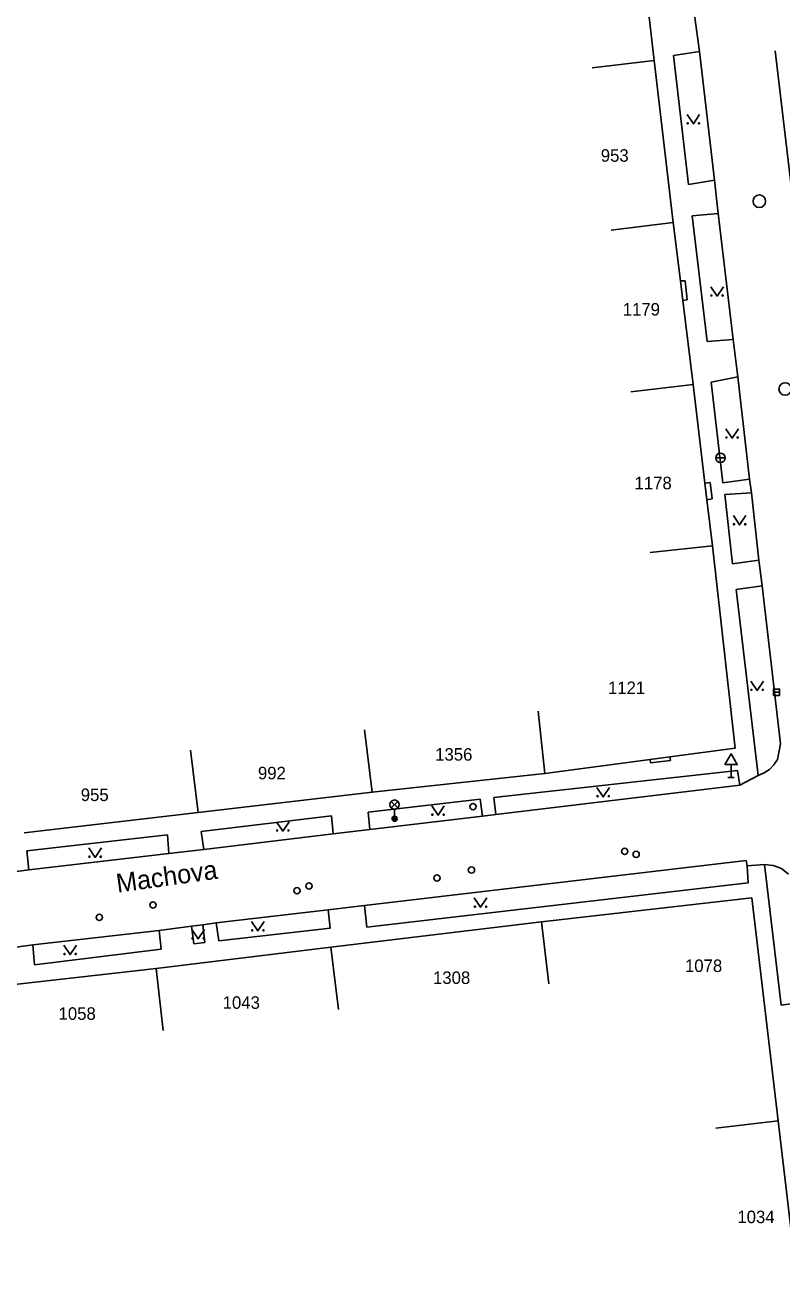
# Model space of a CAD drawing. Extents: x -539515 to -538098, y -1182060 to -1180157.
# Drawn here: x -539279.3 to -539218.8, y -1180478.7 to -1180378.2 of the extents above; entities that cross this region are included whole.
import ezdxf

# ---------------------------------------------------------------- set-up
doc = ezdxf.new("R2010")
doc.units = 0
for name, color, linetype in [('Vrstva 1', 7, 'Continuous'), ('Vrstva 13', 7, 'Continuous'), ('Vrstva 27', 7, 'Continuous'), ('Vrstva 28', 7, 'Continuous'), ('Vrstva 31', 7, 'Continuous'), ('Vrstva 33', 7, 'Continuous'), ('Vrstva 34', 7, 'Continuous'), ('Vrstva 35', 7, 'Continuous'), ('Vrstva 36', 7, 'Continuous'), ('Vrstva 47', 7, 'Continuous'), ('Vrstva 49', 7, 'Continuous'), ('Vrstva 88', 7, 'Continuous')]:
    doc.layers.add(name, color=color, linetype=linetype)

msp = doc.modelspace()

# ---------------------------------------------------------------- linework, layer by layer
at = {"layer": 'Vrstva 1'}
for p, q in [((-539230.52, -1180368.063), (-539229.021, -1180381.047)), ((-539229.021, -1180381.047), (-539233.986, -1180381.633)), ((-539229.021, -1180381.047), (-539227.5, -1180393.977)), ((-539227.5, -1180393.977), (-539232.46, -1180394.602)), ((-539227.5, -1180393.977), (-539226.926, -1180398.648)), ((-539226.55, -1180398.641), (-539226.926, -1180398.648)), ((-539226.926, -1180398.648), (-539226.733, -1180400.222)), ((-539226.4, -1180400.156), (-539226.55, -1180398.641)), ((-539226.733, -1180400.222), (-539226.4, -1180400.156)), ((-539226.733, -1180400.222), (-539225.91, -1180406.922)), ((-539225.91, -1180406.922), (-539230.876, -1180407.508)), ((-539225.91, -1180406.922), (-539224.967, -1180414.816)), ((-539224.55, -1180414.75), (-539224.967, -1180414.816)), ((-539224.4, -1180416.07), (-539224.55, -1180414.75)), ((-539224.967, -1180414.816), (-539224.808, -1180416.144)), ((-539224.808, -1180416.144), (-539224.4, -1180416.07)), ((-539224.808, -1180416.144), (-539224.37, -1180419.813)), ((-539224.37, -1180419.813), (-539229.34, -1180420.359)), ((-539224.37, -1180419.813), (-539222.56, -1180435.977)), ((-539237.77, -1180438), (-539238.298, -1180433.031)), ((-539251.55, -1180439.49), (-539252.172, -1180434.523)), ((-539265.45, -1180441.12), (-539266.072, -1180436.148)), ((-539227.78, -1180436.671), (-539229.348, -1180436.88)), ((-539222.56, -1180435.977), (-539227.78, -1180436.671)), ((-539227.72, -1180436.961), (-539227.78, -1180436.671)), ((-539229.348, -1180436.88), (-539237.77, -1180438)), ((-539229.348, -1180436.88), (-539229.311, -1180437.156)), ((-539229.311, -1180437.156), (-539227.72, -1180436.961)), ((-539237.77, -1180438), (-539251.55, -1180439.49)), ((-539251.55, -1180439.49), (-539265.45, -1180441.12)), ((-539265.45, -1180441.12), (-539279.35, -1180442.75)), ((-539221.22, -1180447.93), (-539238.03, -1180449.852)), ((-539219.12, -1180465.758), (-539221.22, -1180447.93)), ((-539238.03, -1180449.852), (-539254.85, -1180451.883)), ((-539238.03, -1180449.852), (-539237.435, -1180454.813)), ((-539254.85, -1180451.883), (-539268.82, -1180453.57)), ((-539254.85, -1180451.883), (-539254.254, -1180456.844)), ((-539268.82, -1180453.57), (-539281.81, -1180455.047)), ((-539268.82, -1180453.57), (-539268.258, -1180458.539)), ((-539219.12, -1180465.758), (-539224.086, -1180466.344)), ((-539217.46, -1180479.75), (-539219.12, -1180465.758))]:
    msp.add_line(p, q, dxfattribs=at)
at = {"layer": 'Vrstva 13'}
for p, q in [((-539225.39, -1180380.328), (-539227.48, -1180380.656)), ((-539227.48, -1180380.656), (-539226.28, -1180390.953)), ((-539226.28, -1180390.953), (-539224.21, -1180390.602)), ((-539223.9, -1180393.258), (-539225.99, -1180393.461)), ((-539225.99, -1180393.461), (-539224.8, -1180403.492)), ((-539224.8, -1180403.492), (-539222.71, -1180403.328)), ((-539222.35, -1180406.32), (-539224.47, -1180406.742)), ((-539224.47, -1180406.742), (-539223.53, -1180414.781)), ((-539223.53, -1180414.781), (-539221.4, -1180414.5)), ((-539221.25, -1180415.594), (-539223.37, -1180415.711)), ((-539223.37, -1180415.711), (-539222.76, -1180421.258)), ((-539222.76, -1180421.258), (-539220.66, -1180420.961)), ((-539220.4, -1180423), (-539222.47, -1180423.313)), ((-539222.47, -1180423.313), (-539220.72, -1180438.156)), ((-539222.36, -1180437.773), (-539241.82, -1180439.922)), ((-539222.18, -1180438.938), (-539222.36, -1180437.773)), ((-539242.93, -1180440.063), (-539251.88, -1180441.094)), ((-539242.74, -1180441.398), (-539242.93, -1180440.063)), ((-539241.82, -1180439.922), (-539241.66, -1180441.289)), ((-539254.8, -1180441.391), (-539265.21, -1180442.641)), ((-539254.66, -1180442.813), (-539254.8, -1180441.391)), ((-539251.88, -1180441.094), (-539251.74, -1180442.469)), ((-539265.21, -1180442.641), (-539265.01, -1180444.07)), ((-539267.9, -1180442.898), (-539279.14, -1180444.188)), ((-539267.79, -1180444.383), (-539267.9, -1180442.898)), ((-539279.14, -1180444.188), (-539278.97, -1180445.688)), ((-539221.59, -1180445.383), (-539221.51, -1180446.742)), ((-539218.88, -1180456.508), (-539220.22, -1180445.273)), ((-539221.51, -1180446.742), (-539251.98, -1180450.273)), ((-539255.08, -1180448.891), (-539254.9, -1180450.352)), ((-539251.98, -1180450.273), (-539252.16, -1180448.547)), ((-539268.58, -1180450.531), (-539268.4, -1180452.031)), ((-539265.98, -1180450.203), (-539265.79, -1180451.602)), ((-539265.069, -1180450.08), (-539264.93, -1180451.492)), ((-539263.79, -1180451.367), (-539264.02, -1180449.938)), ((-539254.9, -1180450.352), (-539263.79, -1180451.367)), ((-539278.52, -1180453.281), (-539278.66, -1180451.688)), ((-539264.93, -1180451.492), (-539265.79, -1180451.602)), ((-539268.4, -1180452.031), (-539278.52, -1180453.281)), ((-539216.6, -1180456.188), (-539218.88, -1180456.508))]:
    msp.add_line(p, q, dxfattribs=at)
at = {"layer": 'Vrstva 27'}
msp.add_line((-539219.5, -1180431.51), (-539219, -1180431.51), dxfattribs=at)
msp.add_lwpolyline([(-539219.5, -1180431.76), (-539219, -1180431.76), (-539219, -1180431.26), (-539219.5, -1180431.26)], close=True, dxfattribs=at)
for centre in [(-539220.62, -1180392.289), (-539218.56, -1180407.29)]:
    msp.add_circle(centre, 0.5, dxfattribs=at)
at = {"layer": 'Vrstva 28'}
for centre in [(-539231.38, -1180444.227), (-539243.62, -1180445.711), (-539256.59, -1180446.992), (-539246.37, -1180446.359), (-539257.55, -1180447.367), (-539269.07, -1180448.5), (-539273.35, -1180449.5)]:
    msp.add_circle(centre, 0.25, dxfattribs=at)
at = {"layer": 'Vrstva 31'}
for centre in [(-539243.49, -1180440.648), (-539230.46, -1180444.469)]:
    msp.add_circle(centre, 0.25, dxfattribs=at)
at = {"layer": 'Vrstva 33'}
for p, q in [((-539250.025, -1180440.757), (-539249.495, -1180440.227)), ((-539250.025, -1180440.227), (-539249.495, -1180440.757)), ((-539249.76, -1180440.867), (-539249.76, -1180441.617))]:
    msp.add_line(p, q, dxfattribs=at)
for centre, radius in [((-539249.76, -1180440.492), 0.375), ((-539249.76, -1180441.617), 0.2), ((-539249.76, -1180441.617), 0.145), ((-539249.76, -1180441.617), 0.0876)]:
    msp.add_circle(centre, radius, dxfattribs=at)
at = {"layer": 'Vrstva 34'}
for p, q in [((-539222.88, -1180437.295), (-539222.88, -1180438.313)), ((-539223.13, -1180438.313), (-539222.63, -1180438.313))]:
    msp.add_line(p, q, dxfattribs=at)
msp.add_lwpolyline([(-539223.38, -1180437.295), (-539222.38, -1180437.295), (-539222.88, -1180436.429)], close=True, dxfattribs=at)
at = {"layer": 'Vrstva 35'}
msp.add_line((-539224.102, -1180412.79), (-539223.352, -1180412.79), dxfattribs=at)
msp.add_circle((-539223.727, -1180412.79), 0.375, dxfattribs=at)
at = {"layer": 'Vrstva 36'}
for points in [[(-539226.394, -1180385.367), (-539225.894, -1180386.117), (-539225.394, -1180385.367)], [(-539224.494, -1180399.117), (-539223.994, -1180399.867), (-539223.494, -1180399.117)], [(-539223.294, -1180410.461), (-539222.794, -1180411.211), (-539222.294, -1180410.461)], [(-539222.694, -1180417.391), (-539222.194, -1180418.141), (-539221.694, -1180417.391)], [(-539221.295, -1180430.617), (-539220.795, -1180431.367), (-539220.295, -1180430.617)], [(-539233.593, -1180439.117), (-539233.093, -1180439.867), (-539232.593, -1180439.117)], [(-539246.79, -1180440.594), (-539246.29, -1180441.344), (-539245.79, -1180440.594)], [(-539259.188, -1180441.852), (-539258.688, -1180442.602), (-539258.188, -1180441.852)], [(-539274.186, -1180443.953), (-539273.686, -1180444.703), (-539273.186, -1180443.953)], [(-539243.391, -1180447.938), (-539242.891, -1180448.688), (-539242.391, -1180447.938)], [(-539261.187, -1180449.828), (-539260.687, -1180450.578), (-539260.187, -1180449.828)], [(-539265.955, -1180450.469), (-539265.455, -1180451.219), (-539264.955, -1180450.469)], [(-539276.186, -1180451.719), (-539275.686, -1180452.469), (-539275.186, -1180451.719)]]:
    msp.add_lwpolyline(points, dxfattribs=at)
for centre in [(-539226.344, -1180386.067), (-539225.445, -1180386.067), (-539224.444, -1180399.817), (-539223.545, -1180399.817), (-539223.244, -1180411.161), (-539222.345, -1180411.161), (-539222.644, -1180418.091), (-539221.745, -1180418.091), (-539221.245, -1180431.317), (-539220.346, -1180431.317), (-539233.543, -1180439.817), (-539232.644, -1180439.817), (-539246.74, -1180441.294), (-539245.841, -1180441.294), (-539259.138, -1180442.552), (-539258.239, -1180442.552), (-539274.136, -1180444.653), (-539273.237, -1180444.653), (-539243.341, -1180448.638), (-539242.442, -1180448.638), (-539261.137, -1180450.528), (-539260.238, -1180450.528), (-539265.905, -1180451.169), (-539265.006, -1180451.169), (-539276.136, -1180452.419), (-539275.237, -1180452.419)]:
    msp.add_circle(centre, 0.05, dxfattribs=at)
at = {"layer": 'Vrstva 88'}
for p, q in [((-539225.88, -1180376.844), (-539225.39, -1180380.328)), ((-539224.21, -1180390.602), (-539225.39, -1180380.328)), ((-539217.32, -1180397.33), (-539219.36, -1180380.27)), ((-539224.21, -1180390.602), (-539223.9, -1180393.258)), ((-539222.71, -1180403.328), (-539223.9, -1180393.258)), ((-539222.71, -1180403.328), (-539222.35, -1180406.32)), ((-539221.4, -1180414.5), (-539222.35, -1180406.32)), ((-539221.4, -1180414.5), (-539221.25, -1180415.594)), ((-539220.66, -1180420.961), (-539221.25, -1180415.594)), ((-539220.66, -1180420.961), (-539220.4, -1180423)), ((-539218.94, -1180435.641), (-539220.4, -1180423)), ((-539219.17, -1180436.883), (-539218.94, -1180435.641)), ((-539219.816, -1180437.676), (-539220.244, -1180437.961)), ((-539219.453, -1180437.312), (-539219.816, -1180437.676)), ((-539219.17, -1180436.883), (-539219.453, -1180437.312)), ((-539220.72, -1180438.156), (-539222.18, -1180438.938)), ((-539220.244, -1180437.961), (-539220.72, -1180438.156)), ((-539241.66, -1180441.289), (-539222.18, -1180438.938)), ((-539251.74, -1180442.469), (-539242.74, -1180441.398)), ((-539241.66, -1180441.289), (-539242.74, -1180441.398)), ((-539265.01, -1180444.07), (-539254.66, -1180442.813)), ((-539251.74, -1180442.469), (-539254.66, -1180442.813)), ((-539278.97, -1180445.688), (-539267.79, -1180444.383)), ((-539265.01, -1180444.07), (-539267.79, -1180444.383)), ((-539278.97, -1180445.688), (-539281.58, -1180446.039)), ((-539252.16, -1180448.547), (-539221.67, -1180444.961)), ((-539221.67, -1180444.961), (-539221.59, -1180445.383)), ((-539220.22, -1180445.273), (-539221.59, -1180445.383)), ((-539220.22, -1180445.273), (-539219.512, -1180445.339)), ((-539219.512, -1180445.339), (-539218.851, -1180445.6)), ((-539218.851, -1180445.6), (-539218.288, -1180446.035)), ((-539264.02, -1180449.938), (-539255.08, -1180448.891)), ((-539252.16, -1180448.547), (-539255.08, -1180448.891)), ((-539278.66, -1180451.688), (-539268.58, -1180450.531)), ((-539265.98, -1180450.203), (-539268.58, -1180450.531)), ((-539278.66, -1180451.688), (-539282.19, -1180452.172))]:
    msp.add_line(p, q, dxfattribs=at)
msp.add_lwpolyline([(-539264.02, -1180449.938), (-539265.069, -1180450.08), (-539265.98, -1180450.203)], dxfattribs=at)

# ---------------------------------------------------------------- texts
at = {"layer": 'Vrstva 47'}
for s, p in [('953', (-539233.29, -1180389.133)), ('1179', (-539231.535, -1180401.422)), ('1178', (-539230.592, -1180415.297)), ('1121', (-539232.715, -1180431.656)), ('1356', (-539246.519, -1180436.977)), ('992', (-539260.676, -1180438.469)), ('955', (-539274.833, -1180440.203)), ('1078', (-539226.562, -1180453.859)), ('1308', (-539246.692, -1180454.814)), ('1043', (-539263.496, -1180456.8)), ('1058', (-539276.607, -1180457.68)), ('1034', (-539222.376, -1180473.922))]:
    msp.add_text(s, height=1, dxfattribs=at).set_placement(p)
at = {"layer": 'Vrstva 49'}
msp.add_text('Machova', height=1.5, rotation=8, dxfattribs=at).set_placement((-539271.895, -1180447.531))

doc.saveas('drawing.dxf')
